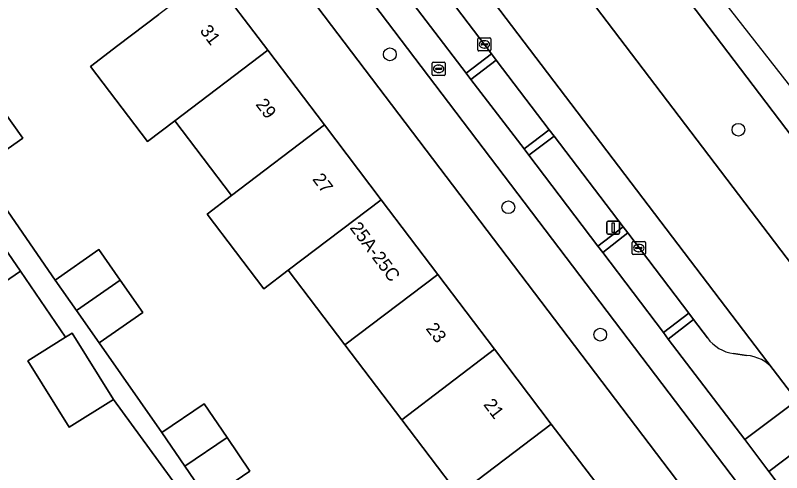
# Model space of a CAD drawing. Extents: x 159664 to 160323, y 385312 to 386115.
# Drawn here: x 160206.9 to 160265.6, y 385752.4 to 385787.5 of the extents above; entities that cross this region are included whole.
import ezdxf

# ---------------------------------------------------------------- set-up
doc = ezdxf.new("R2010")
doc.units = 0
for name, color, linetype in [('IMGEO_Berm_groen', 7, 'Continuous'), ('IMGEO_Boom', 7, 'Continuous'), ('IMGEO_Erf', 7, 'Continuous'), ('IMGEO_Fietspad_gesloten', 7, 'Continuous'), ('IMGEO_Kolk', 7, 'Continuous'), ('IMGEO_Lichtmast', 7, 'Continuous'), ('IMGEO_Pand', 7, 'Continuous'), ('IMGEO_Pand_nummerreeks', 7, 'Continuous'), ('IMGEO_Parkeervlak_open', 7, 'Continuous'), ('IMGEO_Rijbaan_lokaal_gesloten', 7, 'Continuous'), ('IMGEO_Rioolput', 7, 'Continuous'), ('IMGEO_Verkeerseiland_groen', 7, 'Continuous'), ('IMGEO_Voetpad_open', 7, 'Continuous')]:
    doc.layers.add(name, color=color, linetype=linetype)

msp = doc.modelspace()

# ---------------------------------------------------------------- linework, layer by layer
at = {"layer": 'IMGEO_Berm_groen'}
for points in [[(160222.308, 385836.246), (160217.534, 385832.65), (160271.472, 385761.661), (160276.21, 385765.273)], [(160237.947, 385791.678), (160235.996, 385790.188), (160241.456, 385783.026), (160243.391, 385784.513)], [(160243.758, 385784.03), (160241.803, 385782.538), (160245.895, 385777.214), (160247.818, 385778.687)], [(160248.187, 385778.202), (160246.267, 385776.727), (160251.551, 385769.763), (160253.478, 385771.238)], [(160253.829, 385770.776), (160251.912, 385769.288), (160256.57, 385763.16), (160258.501, 385764.627)]]:
    msp.add_lwpolyline(points, close=True, dxfattribs=at)
for points in [[(160259.939, 385762.735), (160258.866, 385764.147), (160256.918, 385762.649), (160262.788, 385754.954), (160266.788, 385757.939), (160264.977, 385760.314)], [(160262.928, 385761.397), (160261.944, 385761.554)]]:
    msp.add_lwpolyline(points, dxfattribs=at)
for centre, radius, start, end in [((160262.25, 385764.366), 2.828, 215.21011, 263.79139), ((160262.729, 385758.54), 2.864, 38.27357, 86.00901)]:
    msp.add_arc(centre, radius, start, end, dxfattribs=at)
at = {"layer": 'IMGEO_Boom'}
for centre in [(160235.611, 385784.465), (160262.306, 385778.685), (160244.688, 385772.751), (160251.728, 385762.986)]:
    msp.add_circle(centre, 0.489, dxfattribs=at)
at = {"layer": 'IMGEO_Erf'}
for points in [[(160260.143, 385748.478), (160154.34, 385887.843), (160153.697, 385888.214), (160152.472, 385888.921), (160150.373, 385888.694), (160144.032, 385884.624)], [(160221.887, 385790.535), (160226.253, 385784.779), (160230.598, 385779.051), (160234.943, 385773.323), (160239.288, 385767.595), (160243.634, 385761.866), (160247.979, 385756.138), (160252.296, 385750.447)], [(160240.869, 385750.74), (160236.522, 385756.467), (160232.174, 385762.195), (160227.827, 385767.921), (160225.953, 385766.498), (160221.606, 385772.225), (160223.481, 385773.648), (160219.133, 385779.375), (160217.039, 385777.786), (160212.671, 385783.543), (160214.764, 385785.131), (160217.904, 385787.513)], [(160205.993, 385780.169), (160207.491, 385778.041), (160204.116, 385775.667), (160209.976, 385767.17), (160213.32, 385769.508), (160214.956, 385767.168), (160216.685, 385764.695), (160213.342, 385762.357), (160218.143, 385755.478), (160221.382, 385757.687), (160223.14, 385755.109), (160224.899, 385752.532), (160221.66, 385750.323)], [(160206.2, 385738.709), (160208.943, 385740.407), (160211.768, 385742.156), (160216.34, 385734.769), (160214.15, 385733.411), (160216.435, 385729.718), (160220.893, 385732.747), (160222.595, 385730.243), (160222.921, 385730.464), (160224.265, 385731.376), (160225.403, 385732.149), (160227.324, 385733.452), (160227.885, 385733.833), (160230.383, 385735.528), (160226.094, 385741.562), (160223.235, 385739.626), (160218.682, 385746.349), (160221.541, 385748.285), (160214.448, 385758.009), (160211.055, 385755.891), (160207.871, 385760.991), (160210.776, 385762.792), (160207.315, 385767.854), (160204.933, 385766.207)]]:
    msp.add_lwpolyline(points, dxfattribs=at)
at = {"layer": 'IMGEO_Fietspad_gesloten'}
for points in [[(160201.804, 385835.617), (160197.359, 385841.045), (160186.137, 385855.863), (160185.75, 385856.345), (160177.327, 385867.463), (160175.871, 385869.409), (160168.561, 385878.986), (160168.182, 385879.472), (160161.323, 385888.557), (160159.511, 385890.971), (160157.24, 385893.946), (160149.098, 385905.226), (160147.316, 385907.817), (160144.932, 385911.316), (160142.935, 385909.961), (160147.03, 385903.951), (160154.766, 385893.221), (160263.854, 385749.476), (160272.35, 385738.304), (160298.51, 385703.942), (160300.884, 385700.823)], [(160304.257, 385700.326), (160300.449, 385705.421), (160298.61, 385707.809), (160274.815, 385739.085), (160274.239, 385739.843), (160266.778, 385749.661), (160264.628, 385752.505), (160262.788, 385754.954), (160256.918, 385762.649), (160256.57, 385763.16), (160251.912, 385769.288), (160251.551, 385769.763), (160246.267, 385776.727), (160245.895, 385777.214), (160241.803, 385782.538), (160241.456, 385783.026), (160235.996, 385790.188), (160234.534, 385792.125), (160229.411, 385798.863)]]:
    msp.add_lwpolyline(points, dxfattribs=at)
at = {"layer": 'IMGEO_Kolk'}
for p, q in [((160242.352, 385784.798), (160242.352, 385785.65)), ((160242.427, 385785.724), (160243.279, 385785.724)), ((160243.353, 385785.65), (160243.353, 385784.798)), ((160242.611, 385785.218), (160242.611, 385785.23)), ((160243.049, 385785.181), (160242.651, 385785.181)), ((160242.654, 385785.267), (160243.052, 385785.267)), ((160242.84, 385785.504), (160242.865, 385785.504)), ((160243.095, 385785.23), (160243.095, 385785.218)), ((160243.279, 385784.724), (160242.427, 385784.724)), ((160242.863, 385784.944), (160242.838, 385784.944)), ((160254.178, 385769.195), (160254.178, 385770.047)), ((160254.253, 385770.121), (160255.105, 385770.121)), ((160254.666, 385769.901), (160254.691, 385769.901)), ((160255.179, 385770.047), (160255.179, 385769.195)), ((160254.437, 385769.615), (160254.437, 385769.627)), ((160254.875, 385769.578), (160254.477, 385769.578)), ((160254.48, 385769.664), (160254.878, 385769.664)), ((160254.689, 385769.341), (160254.664, 385769.341)), ((160254.921, 385769.627), (160254.921, 385769.615)), ((160255.105, 385769.121), (160254.253, 385769.121))]:
    msp.add_line(p, q, dxfattribs=at)
for points in [[(160242.352, 385784.798), (160242.352, 385785.65)], [(160242.427, 385785.724), (160243.279, 385785.724)], [(160243.353, 385785.65), (160243.353, 385784.798)], [(160243.279, 385784.724), (160242.427, 385784.724)], [(160254.178, 385769.195), (160254.178, 385770.047)], [(160254.253, 385770.121), (160255.105, 385770.121)], [(160255.179, 385770.047), (160255.179, 385769.195)], [(160255.105, 385769.121), (160254.253, 385769.121)]]:
    msp.add_lwpolyline(points, dxfattribs=at)
for centre, radius, start, end in [((160242.429, 385785.648), 0.0765, 91.55205, 178.44795), ((160242.429, 385785.648), 0.0765, 91.55205, 178.44795), ((160243.277, 385785.648), 0.0765, 1.55205, 88.44795), ((160243.277, 385785.648), 0.0765, 1.55205, 88.44795), ((160242.651, 385785.227), 0.0403, 85.87752, 175.75265), ((160242.648, 385785.217), 0.0366, 178.93798, 274.71019), ((160243.052, 385785.224), 0.043, 264.86636, 352.45326), ((160243.056, 385785.229), 0.0386, 1.73085, 96.63898), ((160242.429, 385784.8), 0.0765, 181.55205, 268.44795), ((160242.429, 385784.8), 0.0765, 181.55205, 268.44795), ((160243.277, 385784.8), 0.0765, 271.55205, 358.44795), ((160243.277, 385784.8), 0.0765, 271.55205, 358.44795), ((160254.255, 385770.045), 0.0765, 91.55205, 178.44795), ((160254.255, 385770.045), 0.0765, 91.55205, 178.44795), ((160255.103, 385770.045), 0.0765, 1.55205, 88.44795), ((160255.103, 385770.045), 0.0765, 1.55205, 88.44795), ((160254.255, 385769.197), 0.0765, 181.55205, 268.44795), ((160254.255, 385769.197), 0.0765, 181.55205, 268.44795), ((160254.477, 385769.624), 0.0403, 85.87752, 175.75265), ((160254.474, 385769.614), 0.0366, 178.93798, 274.71019), ((160254.878, 385769.621), 0.043, 264.86636, 352.45326), ((160254.882, 385769.626), 0.0386, 1.73085, 96.63898), ((160255.103, 385769.197), 0.0765, 271.55205, 358.44795), ((160255.103, 385769.197), 0.0765, 271.55205, 358.44795)]:
    msp.add_arc(centre, radius, start, end, dxfattribs=at)
for centre, major_axis, ratio, start_param, end_param in [((160242.839, 385785.224), (-0.387, 0.002), 0.722429, 4.712389, 7.853982), ((160242.864, 385785.224), (-0.39, 0.002), 0.717154, 1.570796, 4.712389), ((160254.665, 385769.621), (-0.387, 0.002), 0.722429, 4.712389, 7.853982), ((160254.69, 385769.621), (-0.39, 0.002), 0.717154, 1.570796, 4.712389)]:
    msp.add_ellipse(centre, major_axis=major_axis, ratio=ratio, start_param=start_param, end_param=end_param, dxfattribs=at)
at = {"layer": 'IMGEO_Lichtmast'}
for p, q in [((160252.221, 385770.788), (160252.221, 385771.588)), ((160252.221, 385771.588), (160252.221, 385770.788)), ((160252.321, 385771.688), (160253.111, 385771.688)), ((160253.111, 385771.688), (160252.321, 385771.688)), ((160253.211, 385771.588), (160253.211, 385770.788)), ((160253.211, 385770.788), (160253.211, 385771.588)), ((160253.111, 385770.688), (160252.321, 385770.688)), ((160252.321, 385770.688), (160253.111, 385770.688))]:
    msp.add_line(p, q, dxfattribs=at)
msp.add_lwpolyline([(160252.641, 385771.563), (160252.791, 385771.563), (160252.791, 385770.813), (160252.641, 385770.813), (160252.641, 385771.563)], dxfattribs=at)
for centre, start, end in [((160252.321, 385771.588), 90, 180), ((160252.321, 385771.588), 90, 180), ((160253.111, 385771.588), 0, 90), ((160253.111, 385771.588), 360, 90), ((160252.321, 385770.788), 180, 270), ((160252.321, 385770.788), 180, 270), ((160253.111, 385770.788), 270, 0), ((160253.111, 385770.788), 270, 0)]:
    msp.add_arc(centre, 0.1, start, end, dxfattribs=at)
at = {"layer": 'IMGEO_Pand'}
for points in [[(160221.887, 385790.535), (160217.904, 385787.513), (160214.764, 385785.131), (160212.671, 385783.543), (160217.039, 385777.786), (160219.133, 385779.375), (160226.253, 385784.779)], [(160219.133, 385779.375), (160223.481, 385773.648), (160230.598, 385779.051), (160226.253, 385784.779)], [(160205.993, 385780.169), (160202.705, 385777.673), (160204.116, 385775.667), (160207.491, 385778.041)], [(160234.943, 385773.323), (160230.598, 385779.051), (160223.481, 385773.648), (160221.606, 385772.225), (160225.953, 385766.498), (160227.827, 385767.921)], [(160227.827, 385767.921), (160232.174, 385762.195), (160239.288, 385767.595), (160234.943, 385773.323)], [(160203.94, 385772.736), (160201.558, 385771.089), (160204.933, 385766.207), (160207.315, 385767.854)], [(160214.956, 385767.168), (160213.32, 385769.508), (160209.976, 385767.17), (160211.603, 385764.843)], [(160243.634, 385761.866), (160239.288, 385767.595), (160232.174, 385762.195), (160236.522, 385756.467)], [(160214.956, 385767.168), (160211.603, 385764.843), (160213.342, 385762.357), (160216.685, 385764.695)], [(160211.271, 385763.099), (160210.776, 385762.792), (160207.871, 385760.991), (160211.055, 385755.891), (160214.448, 385758.009)], [(160236.522, 385756.467), (160240.869, 385750.74), (160247.979, 385756.138), (160243.634, 385761.866)], [(160219.902, 385752.901), (160223.14, 385755.109), (160221.382, 385757.687), (160218.143, 385755.478)], [(160249.093, 385748.004), (160251.707, 385750), (160252.296, 385750.447), (160247.979, 385756.138), (160240.869, 385750.74), (160241.431, 385750), (160245.115, 385745.146), (160245.192, 385745.044), (160246.682, 385746.175)], [(160223.14, 385755.109), (160219.902, 385752.901), (160221.66, 385750.323), (160224.899, 385752.532)]]:
    msp.add_lwpolyline(points, close=True, dxfattribs=at)
at = {"layer": 'IMGEO_Parkeervlak_open'}
for points in [[(160264.977, 385760.314), (160214.504, 385826.716)], [(160237.947, 385791.678), (160243.391, 385784.513), (160243.758, 385784.03), (160247.818, 385778.687), (160248.187, 385778.202), (160253.478, 385771.238), (160253.829, 385770.776), (160258.501, 385764.627), (160258.866, 385764.147), (160259.939, 385762.735)], [(160261.944, 385761.554), (160262.928, 385761.397)]]:
    msp.add_lwpolyline(points, dxfattribs=at)
for centre, radius, start, end in [((160262.25, 385764.366), 2.828, 215.21011, 263.79139), ((160262.729, 385758.54), 2.864, 38.27357, 86.00901)]:
    msp.add_arc(centre, radius, start, end, dxfattribs=at)
at = {"layer": 'IMGEO_Rijbaan_lokaal_gesloten'}
for points in [[(160278.119, 385766.625), (160272.577, 385773.993), (160202.503, 385863.561), (160175.453, 385899.617), (160174.614, 385899.039), (160207.751, 385855.425), (160209.198, 385853.52), (160209.222, 385853.486), (160218.049, 385841.864), (160218.207, 385841.662), (160220.49, 385838.634), (160222.308, 385836.246), (160276.21, 385765.273)], [(160169.921, 385895.45), (160165.321, 385891.586), (160166.706, 385889.723), (160193.92, 385853.82), (160202.671, 385842.281), (160205.159, 385839.046), (160210.857, 385831.546), (160212.699, 385829.104), (160214.504, 385826.716), (160264.977, 385760.314), (160266.788, 385757.939), (160271.472, 385761.661), (160217.534, 385832.65), (160215.717, 385835.043), (160213.549, 385837.897), (160213.521, 385837.931), (160204.43, 385849.882), (160204.376, 385849.964), (160202.923, 385851.883)]]:
    msp.add_lwpolyline(points, close=True, dxfattribs=at)
at = {"layer": 'IMGEO_Rioolput'}
for p, q in [((160238.926, 385783.855), (160239.778, 385783.855)), ((160238.851, 385782.929), (160238.851, 385783.781)), ((160239.11, 385783.349), (160239.11, 385783.361)), ((160239.548, 385783.312), (160239.15, 385783.312)), ((160239.153, 385783.398), (160239.551, 385783.398)), ((160239.339, 385783.635), (160239.364, 385783.635)), ((160239.594, 385783.361), (160239.594, 385783.349)), ((160239.852, 385783.781), (160239.852, 385782.929)), ((160239.778, 385782.855), (160238.926, 385782.855)), ((160239.362, 385783.075), (160239.337, 385783.075))]:
    msp.add_line(p, q, dxfattribs=at)
for points in [[(160238.926, 385783.855), (160239.778, 385783.855)], [(160238.851, 385782.929), (160238.851, 385783.781)], [(160239.852, 385783.781), (160239.852, 385782.929)], [(160239.778, 385782.855), (160238.926, 385782.855)]]:
    msp.add_lwpolyline(points, dxfattribs=at)
for centre, radius, start, end in [((160238.928, 385783.779), 0.0765, 91.55205, 178.44795), ((160238.928, 385783.779), 0.0765, 91.55205, 178.44795), ((160239.776, 385783.779), 0.0765, 1.55205, 88.44795), ((160239.776, 385783.779), 0.0765, 1.55205, 88.44795), ((160239.15, 385783.358), 0.0403, 85.87752, 175.75265), ((160239.147, 385783.348), 0.0366, 178.93798, 274.71019), ((160239.551, 385783.355), 0.043, 264.86636, 352.45326), ((160239.555, 385783.36), 0.0386, 1.73085, 96.63898), ((160238.928, 385782.931), 0.0765, 181.55205, 268.44795), ((160238.928, 385782.931), 0.0765, 181.55205, 268.44795), ((160239.776, 385782.931), 0.0765, 271.55205, 358.44795), ((160239.776, 385782.931), 0.0765, 271.55205, 358.44795)]:
    msp.add_arc(centre, radius, start, end, dxfattribs=at)
for centre, major_axis, ratio, start_param, end_param in [((160239.338, 385783.355), (-0.387, 0.002), 0.722429, 4.712389, 7.853982), ((160239.363, 385783.355), (-0.39, 0.002), 0.717154, 1.570796, 4.712389)]:
    msp.add_ellipse(centre, major_axis=major_axis, ratio=ratio, start_param=start_param, end_param=end_param, dxfattribs=at)
at = {"layer": 'IMGEO_Verkeerseiland_groen'}
msp.add_lwpolyline([(160269.225, 385754.695), (160269.158, 385754.783), (160268.941, 385755.068), (160268.611, 385755.503), (160264.628, 385752.505), (160266.778, 385749.661)], dxfattribs=at)
at = {"layer": 'IMGEO_Voetpad_open'}
for points in [[(160151.188, 385893.955), (160154.34, 385887.843), (160260.143, 385748.478), (160263.491, 385744.011)], [(160263.854, 385749.476), (160154.766, 385893.221)], [(160203.94, 385772.736), (160207.315, 385767.854), (160210.776, 385762.792), (160211.271, 385763.099), (160214.448, 385758.009), (160221.541, 385748.285), (160226.094, 385741.562), (160230.383, 385735.528), (160231.359, 385734.088), (160234.166, 385729.95), (160235.385, 385730.718), (160231.739, 385736.1), (160229.711, 385739.005), (160229.485, 385738.848), (160227.905, 385741.119), (160226.261, 385743.483), (160221.66, 385750.323), (160219.902, 385752.901), (160218.143, 385755.478), (160213.342, 385762.357), (160211.603, 385764.843), (160209.976, 385767.17), (160204.116, 385775.667)]]:
    msp.add_lwpolyline(points, dxfattribs=at)
for points in [[(160241.803, 385782.538), (160243.758, 385784.03), (160243.391, 385784.513), (160241.456, 385783.026)], [(160245.895, 385777.214), (160246.267, 385776.727), (160248.187, 385778.202), (160247.818, 385778.687)], [(160251.551, 385769.763), (160251.912, 385769.288), (160253.829, 385770.776), (160253.478, 385771.238)], [(160258.866, 385764.147), (160258.501, 385764.627), (160256.57, 385763.16), (160256.918, 385762.649)], [(160264.628, 385752.505), (160268.611, 385755.503), (160266.788, 385757.939), (160262.788, 385754.954)]]:
    msp.add_lwpolyline(points, close=True, dxfattribs=at)

# ---------------------------------------------------------------- texts
at = {"layer": 'IMGEO_Pand_nummerreeks'}
for s, rotation, p in [('31', 307.18475, (160221.016, 385786.258)), ('29', 307.18236, (160225.291, 385780.621)), ('27', 307.18236, (160229.635, 385774.894)), ('25A-25C', 306.89075, (160232.502, 385771.163)), ('23', 307.18236, (160238.323, 385763.441)), ('21', 307.18236, (160242.736, 385757.624))]:
    msp.add_text(s, height=1, rotation=rotation, dxfattribs=at).set_placement(p)

doc.saveas('drawing.dxf')
